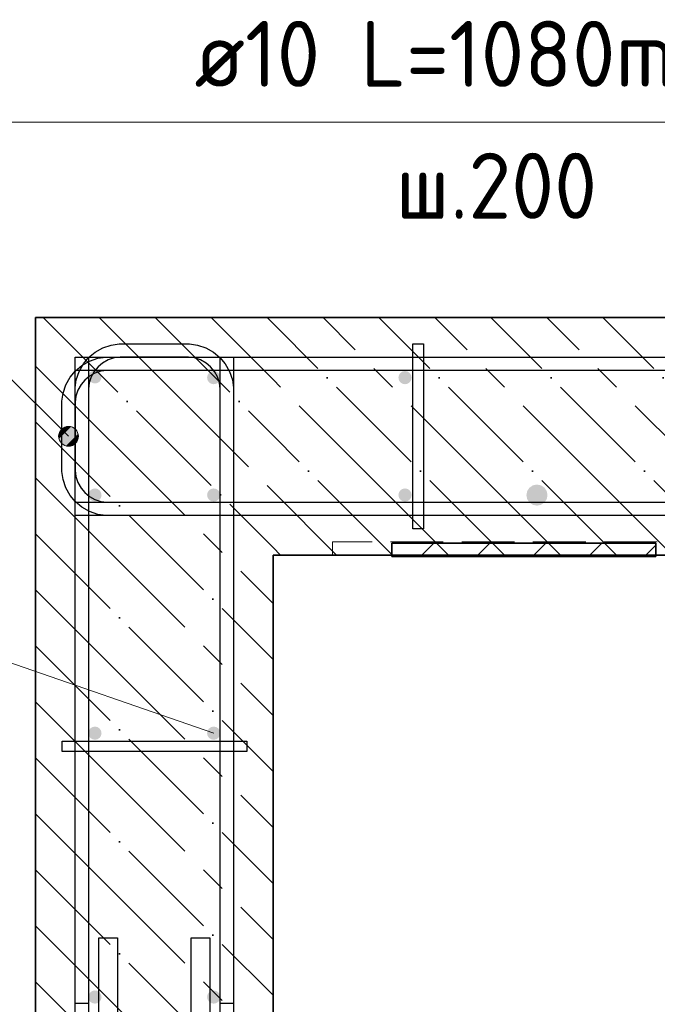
# Model space of a CAD drawing. Header units: millimetres. Extents: x -49773 to 2322955, y -3321 to 58485.
# Tile 453 of 580: x 1778546 to 1780963, y 1350 to 5081. Entities that reach past the tile are written whole.
import ezdxf

# ---------------------------------------------------------------- set-up
doc = ezdxf.new("R2010")
doc.units = ezdxf.units.MM
for name, pattern in [('______11', [500, 400, -50, 0, -50]), ('______2', [270, 200, -70]), ('______5', [1100, 800, -100, 100, -100])]:
    doc.linetypes.add(name, pattern=pattern)
for name, color, linetype, lineweight in [('Standard', 7, 'Continuous', 25), ('Арм.стержн. Арматура края', 96, 'Continuous', 35), ('Арм.стержн. вертикальными 1', 22, 'Continuous', 35), ('Арм.стержн. Доп. арматура', 180, 'Continuous', 35), ('Арм.стержн.горизонт. 1', 180, 'Continuous', 35), ('Арм.стержн.горизонт. 2', 202, 'Continuous', 35), ('Стена_ Сборный элемент', 7, 'Continuous', 35)]:
    doc.layers.add(name, color=color, linetype=linetype, lineweight=lineweight)
for name, color, linetype, lineweight, true_color in [('Арм.стержн. вертикальными 2', 7, 'Continuous', 35, 0x006e00), ('Арм.стержн.Стяжки', 7, 'Continuous', 35, 0x501e0f), ('Осевая линия_ общее', 7, '______5', 13, 0xa0a0a0)]:
    doc.layers.add(name, color=color, linetype=linetype, lineweight=lineweight, true_color=true_color)
doc.styles.add('ISOCPEUR', font='txt')

msp = doc.modelspace()

# ---------------------------------------------------------------- hatches: boundary and pattern name
at = {"layer": 'Standard', "linetype": 'Continuous', "lineweight": 13, "transparency": 33554687}
for points in [[(1778705, 3475.8), (1778741.1, 3538.4), (1778695.5, 3492.8)], [(1778695.5, 3492.8), (1778741.1, 3538.4), (1778722, 3538.4)], [(1778695.5, 3492.8), (1778722, 3538.4), (1778695.5, 3511.8)], [(1778695.5, 3511.8), (1778722, 3538.4), (1778705, 3528.8)], [(1778705, 3475.8), (1778758, 3528.8), (1778741.1, 3538.4)], [(1778722, 3466.2), (1778758, 3528.8), (1778705, 3475.8)], [(1778722, 3466.2), (1778767.6, 3511.8), (1778758, 3528.8)], [(1778741.1, 3466.2), (1778767.6, 3511.8), (1778722, 3466.2)], [(1778741.1, 3466.2), (1778767.6, 3492.8), (1778767.6, 3511.8)], [(1778767.6, 3492.8), (1778741.1, 3466.2), (1778758, 3475.8)]]:
    msp.add_hatch(color=7, dxfattribs=at).paths.add_polyline_path(points)
at = {"layer": 'Арм.стержн. вертикальными 1', "linetype": 'Continuous', "lineweight": 50, "transparency": 33554687}
for points in [[(1778856.5, 3727.5), (1778854.6, 3737.1), (1778849.2, 3745.2), (1778841.1, 3750.6), (1778831.5, 3752.5), (1778822, 3750.6), (1778813.9, 3745.2), (1778808.4, 3737.1), (1778806.5, 3727.5), (1778808.4, 3717.9), (1778813.9, 3709.8), (1778822, 3704.4), (1778831.5, 3702.5), (1778841.1, 3704.4), (1778849.2, 3709.8), (1778854.6, 3717.9)], [(1779306.5, 3724.7), (1779304.6, 3734.3), (1779299.2, 3742.4), (1779291.1, 3747.8), (1779281.5, 3749.7), (1779272, 3747.8), (1779263.8, 3742.4), (1779258.4, 3734.3), (1779256.5, 3724.7), (1779258.4, 3715.2), (1779263.8, 3707.1), (1779272, 3701.6), (1779281.5, 3699.7), (1779291.1, 3701.6), (1779299.2, 3707.1), (1779304.6, 3715.2)], [(1780031.5, 3724.7), (1780029.6, 3734.3), (1780024.2, 3742.4), (1780016.1, 3747.8), (1780006.5, 3749.7), (1779997, 3747.8), (1779988.8, 3742.4), (1779983.4, 3734.3), (1779981.5, 3724.7), (1779983.4, 3715.2), (1779988.8, 3707.1), (1779997, 3701.6), (1780006.5, 3699.7), (1780016.1, 3701.6), (1780024.2, 3707.1), (1780029.6, 3715.2)], [(1778856.5, 3279.9), (1778854.6, 3289.4), (1778849.2, 3297.5), (1778841.1, 3303), (1778831.5, 3304.9), (1778822, 3303), (1778813.9, 3297.5), (1778808.4, 3289.4), (1778806.5, 3279.9), (1778808.4, 3270.3), (1778813.9, 3262.2), (1778822, 3256.8), (1778831.5, 3254.9), (1778841.1, 3256.8), (1778849.2, 3262.2), (1778854.6, 3270.3)], [(1779306.5, 3279.9), (1779304.6, 3289.4), (1779299.2, 3297.5), (1779291.1, 3303), (1779281.5, 3304.9), (1779272, 3303), (1779263.8, 3297.5), (1779258.4, 3289.4), (1779256.5, 3279.9), (1779258.4, 3270.3), (1779263.8, 3262.2), (1779272, 3256.8), (1779281.5, 3254.9), (1779291.1, 3256.8), (1779299.2, 3262.2), (1779304.6, 3270.3)], [(1780031.5, 3279.9), (1780029.6, 3289.4), (1780024.2, 3297.5), (1780016.1, 3303), (1780006.5, 3304.9), (1779997, 3303), (1779988.8, 3297.5), (1779983.4, 3289.4), (1779981.5, 3279.9), (1779983.4, 3270.3), (1779988.8, 3262.2), (1779997, 3256.8), (1780006.5, 3254.9), (1780016.1, 3256.8), (1780024.2, 3262.2), (1780029.6, 3270.3)], [(1778856.5, 2377.3), (1778854.6, 2386.9), (1778849.2, 2395), (1778841.1, 2400.4), (1778831.5, 2402.3), (1778822, 2400.4), (1778813.9, 2395), (1778808.4, 2386.9), (1778806.5, 2377.3), (1778808.4, 2367.7), (1778813.9, 2359.6), (1778822, 2354.2), (1778831.5, 2352.3), (1778841.1, 2354.2), (1778849.2, 2359.6), (1778854.6, 2367.7)], [(1779306.5, 2377.3), (1779304.6, 2386.9), (1779299.2, 2395), (1779291.1, 2400.4), (1779281.5, 2402.3), (1779272, 2400.4), (1779263.8, 2395), (1779258.4, 2386.9), (1779256.5, 2377.3), (1779258.4, 2367.7), (1779263.8, 2359.6), (1779272, 2354.2), (1779281.5, 2352.3), (1779291.1, 2354.2), (1779299.2, 2359.6), (1779304.6, 2367.7)], [(1778856.5, 1377.3), (1778854.6, 1386.9), (1778849.2, 1395), (1778841.1, 1400.4), (1778831.5, 1402.3), (1778822, 1400.4), (1778813.9, 1395), (1778808.4, 1386.9), (1778806.5, 1377.3), (1778808.4, 1367.7), (1778813.9, 1359.6), (1778822, 1354.2), (1778831.5, 1352.3), (1778841.1, 1354.2), (1778849.2, 1359.6), (1778854.6, 1367.7)], [(1779306.5, 1377.3), (1779304.6, 1386.9), (1779299.2, 1395), (1779291.1, 1400.4), (1779281.5, 1402.3), (1779272, 1400.4), (1779263.8, 1395), (1779258.4, 1386.9), (1779256.5, 1377.3), (1779258.4, 1367.7), (1779263.8, 1359.6), (1779272, 1354.2), (1779281.5, 1352.3), (1779291.1, 1354.2), (1779299.2, 1359.6), (1779304.6, 1367.7)]]:
    msp.add_hatch(color=4, dxfattribs=at).paths.add_polyline_path(points)
at = {"layer": 'Арм.стержн. вертикальными 2', "linetype": 'Continuous', "lineweight": 50, "transparency": 33554687}
msp.add_hatch(color=7, dxfattribs=at).paths.add_polyline_path([(1780546.5, 3279.6), (1780543.5, 3295), (1780534.8, 3307.9), (1780521.8, 3316.6), (1780506.5, 3319.6), (1780491.2, 3316.6), (1780478.2, 3307.9), (1780469.6, 3295), (1780466.5, 3279.6), (1780469.6, 3264.3), (1780478.2, 3251.4), (1780491.2, 3242.7), (1780506.5, 3239.6), (1780521.8, 3242.7), (1780534.8, 3251.4), (1780543.5, 3264.3)])

# ---------------------------------------------------------------- linework, layer by layer
at = {"layer": 'Standard', "color": 7, "linetype": 'Continuous', "lineweight": 35, "transparency": 33554687}
for p, q in [((1778606.5, 3952.3), (1778606.5, -103.3)), ((1779506.5, 3952.3), (1778606.5, 3952.3)), ((1782306.7, 3952.3), (1779506.5, 3952.3)), ((1779956.5, 3097.3), (1779956.5, 3047.3)), ((1780956.5, 3097.3), (1779956.5, 3097.3)), ((1780956.5, 3047.3), (1780956.5, 3097.3)), ((1779506.5, -103.3), (1779506.5, 3052.3)), ((1779506.5, 3052.3), (1782306.7, 3052.3)), ((1779956.5, 3047.3), (1780956.5, 3047.3))]:
    msp.add_line(p, q, dxfattribs=at)
at = {"layer": 'Standard', "color": 253, "linetype": '______11', "lineweight": 35, "true_color": 0xababab, "transparency": 33554687}
for p, q in [((1778635.1, 3952.3), (1779506.5, 3080.9)), ((1779059.4, 3952.3), (1779506.5, 3505.2)), ((1779483.7, 3952.3), (1779506.5, 3929.4)), ((1780383.7, 3052.3), (1779506.5, 3929.4)), ((1780807.9, 3052.3), (1779907.9, 3952.3)), ((1781232.2, 3052.3), (1780332.2, 3952.3)), ((1781656.5, 3052.3), (1780756.5, 3952.3)), ((1778606.5, 3556.7), (1779506.5, 2656.6)), ((1779959.4, 3052.3), (1779506.5, 3505.2)), ((1778606.5, 3132.4), (1779506.5, 2232.4)), ((1779535.1, 3052.3), (1779506.5, 3080.9)), ((1778606.5, 2708.1), (1779506.5, 1808.1)), ((1778606.5, 2283.9), (1779506.5, 1383.9)), ((1778606.5, 1859.6), (1779506.5, 959.6)), ((1778606.5, 1435.3), (1779506.5, 535.3))]:
    msp.add_line(p, q, dxfattribs=at)
at = {"layer": 'Standard', "color": 253, "linetype": '______5', "lineweight": 35, "true_color": 0xababab, "transparency": 33554687}
for p, q in [((1778847.3, 3952.3), (1779506.5, 3293)), ((1779271.5, 3952.3), (1779506.5, 3717.3)), ((1780595.8, 3052.3), (1779695.8, 3952.3)), ((1781020.1, 3052.3), (1780120.1, 3952.3)), ((1781444.3, 3052.3), (1780544.3, 3952.3)), ((1778606.5, 3768.8), (1779506.5, 2868.8)), ((1780171.5, 3052.3), (1779506.5, 3717.3)), ((1778606.5, 3344.5), (1779506.5, 2444.5)), ((1779747.3, 3052.3), (1779506.5, 3293)), ((1778606.5, 2920.3), (1779506.5, 2020.3)), ((1778606.5, 2496), (1779506.5, 1596)), ((1778606.5, 2071.7), (1779506.5, 1171.7)), ((1778606.5, 1647.5), (1779506.5, 747.5))]:
    msp.add_line(p, q, dxfattribs=at)
at = {"layer": 'Standard', "color": 7, "linetype": 'Continuous', "lineweight": 13, "transparency": 33554687}
for p, q in [((1778705, 3528.8), (1778705, 3528.8)), ((1778758, 3528.8), (1778758, 3528.8)), ((1778705, 3475.8), (1778705, 3475.8)), ((1778758, 3475.8), (1778758, 3475.8))]:
    msp.add_line(p, q, dxfattribs=at)
at = {"layer": 'Standard', "color": 253, "linetype": '______11', "lineweight": 13, "true_color": 0xababab, "transparency": 33554687}
for p, q in [((1780065.8, 3047.3), (1780115.8, 3097.3)), ((1780490.1, 3047.3), (1780540.1, 3097.3)), ((1780914.3, 3047.3), (1780956.5, 3089.5))]:
    msp.add_line(p, q, dxfattribs=at)
at = {"layer": 'Standard', "color": 253, "linetype": '______5', "lineweight": 13, "true_color": 0xababab, "transparency": 33554687}
for p, q in [((1780277.9, 3047.3), (1780327.9, 3097.3)), ((1780702.2, 3047.3), (1780752.2, 3097.3))]:
    msp.add_line(p, q, dxfattribs=at)
at = {"layer": 'Standard', "color": 7, "linetype": 'Continuous', "lineweight": 13, "transparency": 33554687}
msp.add_lwpolyline([(1778731.5, 3502.3), (1778484, 3749.8), (1778484, 4693.5), (1779108.5, 4693.5)], dxfattribs=at)
msp.add_circle((1778731.5, 3502.3), 37.5, dxfattribs=at)
at = {"layer": 'Арм.стержн. Арматура края', "color": 4, "linetype": 'Continuous', "lineweight": 25, "transparency": 33554687}
for points in [[(1779306.5, 1352.3), (1779306.5, 3682.1), (1779303.4, 3704.7), (1779295.8, 3727.6), (1779284.1, 3748.6), (1779269.8, 3765.6), (1779252.8, 3779.9), (1779231.8, 3791.6), (1779208.9, 3799.2), (1779186.3, 3802.3), (1778926.7, 3802.3), (1778904.1, 3799.2), (1778881.2, 3791.6), (1778860.3, 3779.9), (1778843.2, 3765.6), (1778829, 3748.6), (1778817.2, 3727.6), (1778809.7, 3704.7), (1778806.5, 3682.1), (1778806.5, 1352.3), (1778756.5, 1352.3), (1778756.5, 3685.6), (1778760.8, 3716.1), (1778771.2, 3747.8), (1778787.6, 3777.1), (1778807.7, 3801.1), (1778831.8, 3821.2), (1778861, 3837.6), (1778892.8, 3848.1), (1778923.3, 3852.3), (1779189.8, 3852.3), (1779220.3, 3848.1), (1779252, 3837.6), (1779281.3, 3821.2), (1779305.3, 3801.1), (1779325.4, 3777.1), (1779341.8, 3747.8), (1779352.3, 3716.1), (1779356.5, 3685.6), (1779356.5, 1352.3), (1779306.5, 1352.3)], [(1779306.5, 1352.3), (1779306.5, 3682.1), (1779303.4, 3704.7), (1779295.8, 3727.6), (1779284.1, 3748.6), (1779269.8, 3765.6), (1779252.8, 3779.9), (1779231.8, 3791.6), (1779208.9, 3799.2), (1779186.3, 3802.3), (1778926.7, 3802.3), (1778904.1, 3799.2), (1778881.2, 3791.6), (1778860.3, 3779.9), (1778843.2, 3765.6), (1778829, 3748.6), (1778817.2, 3727.6), (1778809.7, 3704.7), (1778806.5, 3682.1), (1778806.5, 1352.3), (1778756.5, 1352.3), (1778756.5, 3685.6), (1778760.8, 3716.1), (1778771.2, 3747.8), (1778787.6, 3777.1), (1778807.7, 3801.1), (1778831.8, 3821.2), (1778861, 3837.6), (1778892.8, 3848.1), (1778923.3, 3852.3), (1779189.8, 3852.3), (1779220.3, 3848.1), (1779252, 3837.6), (1779281.3, 3821.2), (1779305.3, 3801.1), (1779325.4, 3777.1), (1779341.8, 3747.8), (1779352.3, 3716.1), (1779356.5, 3685.6), (1779356.5, 1352.3), (1779306.5, 1352.3)], [(1779306.5, 1352.3), (1779306.5, 3682.1), (1779303.4, 3704.7), (1779295.8, 3727.6), (1779284.1, 3748.6), (1779269.8, 3765.6), (1779252.8, 3779.9), (1779231.8, 3791.6), (1779208.9, 3799.2), (1779186.3, 3802.3), (1778926.7, 3802.3), (1778904.1, 3799.2), (1778881.2, 3791.6), (1778860.3, 3779.9), (1778843.2, 3765.6), (1778829, 3748.6), (1778817.2, 3727.6), (1778809.7, 3704.7), (1778806.5, 3682.1), (1778806.5, 1352.3), (1778756.5, 1352.3), (1778756.5, 3685.6), (1778760.8, 3716.1), (1778771.2, 3747.8), (1778787.6, 3777.1), (1778807.7, 3801.1), (1778831.8, 3821.2), (1778861, 3837.6), (1778892.8, 3848.1), (1778923.3, 3852.3), (1779189.8, 3852.3), (1779220.3, 3848.1), (1779252, 3837.6), (1779281.3, 3821.2), (1779305.3, 3801.1), (1779325.4, 3777.1), (1779341.8, 3747.8), (1779352.3, 3716.1), (1779356.5, 3685.6), (1779356.5, 1352.3), (1779306.5, 1352.3)], [(1779306.5, 1352.3), (1779306.5, 3682.1), (1779303.4, 3704.7), (1779295.8, 3727.6), (1779284.1, 3748.6), (1779269.8, 3765.6), (1779252.8, 3779.9), (1779231.8, 3791.6), (1779208.9, 3799.2), (1779186.3, 3802.3), (1778926.7, 3802.3), (1778904.1, 3799.2), (1778881.2, 3791.6), (1778860.3, 3779.9), (1778843.2, 3765.6), (1778829, 3748.6), (1778817.2, 3727.6), (1778809.7, 3704.7), (1778806.5, 3682.1), (1778806.5, 1352.3), (1778756.5, 1352.3), (1778756.5, 3685.6), (1778760.8, 3716.1), (1778771.2, 3747.8), (1778787.6, 3777.1), (1778807.7, 3801.1), (1778831.8, 3821.2), (1778861, 3837.6), (1778892.8, 3848.1), (1778923.3, 3852.3), (1779189.8, 3852.3), (1779220.3, 3848.1), (1779252, 3837.6), (1779281.3, 3821.2), (1779305.3, 3801.1), (1779325.4, 3777.1), (1779341.8, 3747.8), (1779352.3, 3716.1), (1779356.5, 3685.6), (1779356.5, 1352.3), (1779306.5, 1352.3)], [(1779306.5, 1352.3), (1779306.5, 3682.1), (1779303.4, 3704.7), (1779295.8, 3727.6), (1779284.1, 3748.6), (1779269.8, 3765.6), (1779252.8, 3779.9), (1779231.8, 3791.6), (1779208.9, 3799.2), (1779186.3, 3802.3), (1778926.7, 3802.3), (1778904.1, 3799.2), (1778881.2, 3791.6), (1778860.3, 3779.9), (1778843.2, 3765.6), (1778829, 3748.6), (1778817.2, 3727.6), (1778809.7, 3704.7), (1778806.5, 3682.1), (1778806.5, 1352.3), (1778756.5, 1352.3), (1778756.5, 3685.6), (1778760.8, 3716.1), (1778771.2, 3747.8), (1778787.6, 3777.1), (1778807.7, 3801.1), (1778831.8, 3821.2), (1778861, 3837.6), (1778892.8, 3848.1), (1778923.3, 3852.3), (1779189.8, 3852.3), (1779220.3, 3848.1), (1779252, 3837.6), (1779281.3, 3821.2), (1779305.3, 3801.1), (1779325.4, 3777.1), (1779341.8, 3747.8), (1779352.3, 3716.1), (1779356.5, 3685.6), (1779356.5, 1352.3), (1779306.5, 1352.3)], [(1779306.5, 1352.3), (1779306.5, 3682.1), (1779303.4, 3704.7), (1779295.8, 3727.6), (1779284.1, 3748.6), (1779269.8, 3765.6), (1779252.8, 3779.9), (1779231.8, 3791.6), (1779208.9, 3799.2), (1779186.3, 3802.3), (1778926.7, 3802.3), (1778904.1, 3799.2), (1778881.2, 3791.6), (1778860.3, 3779.9), (1778843.2, 3765.6), (1778829, 3748.6), (1778817.2, 3727.6), (1778809.7, 3704.7), (1778806.5, 3682.1), (1778806.5, 1352.3), (1778756.5, 1352.3), (1778756.5, 3685.6), (1778760.8, 3716.1), (1778771.2, 3747.8), (1778787.6, 3777.1), (1778807.7, 3801.1), (1778831.8, 3821.2), (1778861, 3837.6), (1778892.8, 3848.1), (1778923.3, 3852.3), (1779189.8, 3852.3), (1779220.3, 3848.1), (1779252, 3837.6), (1779281.3, 3821.2), (1779305.3, 3801.1), (1779325.4, 3777.1), (1779341.8, 3747.8), (1779352.3, 3716.1), (1779356.5, 3685.6), (1779356.5, 1352.3), (1779306.5, 1352.3)], [(1779306.5, 1352.3), (1779306.5, 3682.1), (1779303.4, 3704.7), (1779295.8, 3727.6), (1779284.1, 3748.6), (1779269.8, 3765.6), (1779252.8, 3779.9), (1779231.8, 3791.6), (1779208.9, 3799.2), (1779186.3, 3802.3), (1778926.7, 3802.3), (1778904.1, 3799.2), (1778881.2, 3791.6), (1778860.3, 3779.9), (1778843.2, 3765.6), (1778829, 3748.6), (1778817.2, 3727.6), (1778809.7, 3704.7), (1778806.5, 3682.1), (1778806.5, 1352.3), (1778756.5, 1352.3), (1778756.5, 3685.6), (1778760.8, 3716.1), (1778771.2, 3747.8), (1778787.6, 3777.1), (1778807.7, 3801.1), (1778831.8, 3821.2), (1778861, 3837.6), (1778892.8, 3848.1), (1778923.3, 3852.3), (1779189.8, 3852.3), (1779220.3, 3848.1), (1779252, 3837.6), (1779281.3, 3821.2), (1779305.3, 3801.1), (1779325.4, 3777.1), (1779341.8, 3747.8), (1779352.3, 3716.1), (1779356.5, 3685.6), (1779356.5, 1352.3), (1779306.5, 1352.3)], [(1779306.5, 1352.3), (1779306.5, 3682.1), (1779303.4, 3704.7), (1779295.8, 3727.6), (1779284.1, 3748.6), (1779269.8, 3765.6), (1779252.8, 3779.9), (1779231.8, 3791.6), (1779208.9, 3799.2), (1779186.3, 3802.3), (1778926.7, 3802.3), (1778904.1, 3799.2), (1778881.2, 3791.6), (1778860.3, 3779.9), (1778843.2, 3765.6), (1778829, 3748.6), (1778817.2, 3727.6), (1778809.7, 3704.7), (1778806.5, 3682.1), (1778806.5, 1352.3), (1778756.5, 1352.3), (1778756.5, 3685.6), (1778760.8, 3716.1), (1778771.2, 3747.8), (1778787.6, 3777.1), (1778807.7, 3801.1), (1778831.8, 3821.2), (1778861, 3837.6), (1778892.8, 3848.1), (1778923.3, 3852.3), (1779189.8, 3852.3), (1779220.3, 3848.1), (1779252, 3837.6), (1779281.3, 3821.2), (1779305.3, 3801.1), (1779325.4, 3777.1), (1779341.8, 3747.8), (1779352.3, 3716.1), (1779356.5, 3685.6), (1779356.5, 1352.3), (1779306.5, 1352.3)], [(1779306.5, 1352.3), (1779306.5, 3682.1), (1779303.4, 3704.7), (1779295.8, 3727.6), (1779284.1, 3748.6), (1779269.8, 3765.6), (1779252.8, 3779.9), (1779231.8, 3791.6), (1779208.9, 3799.2), (1779186.3, 3802.3), (1778926.7, 3802.3), (1778904.1, 3799.2), (1778881.2, 3791.6), (1778860.3, 3779.9), (1778843.2, 3765.6), (1778829, 3748.6), (1778817.2, 3727.6), (1778809.7, 3704.7), (1778806.5, 3682.1), (1778806.5, 1352.3), (1778756.5, 1352.3), (1778756.5, 3685.6), (1778760.8, 3716.1), (1778771.2, 3747.8), (1778787.6, 3777.1), (1778807.7, 3801.1), (1778831.8, 3821.2), (1778861, 3837.6), (1778892.8, 3848.1), (1778923.3, 3852.3), (1779189.8, 3852.3), (1779220.3, 3848.1), (1779252, 3837.6), (1779281.3, 3821.2), (1779305.3, 3801.1), (1779325.4, 3777.1), (1779341.8, 3747.8), (1779352.3, 3716.1), (1779356.5, 3685.6), (1779356.5, 1352.3), (1779306.5, 1352.3)], [(1779306.5, 1352.3), (1779306.5, 3682.1), (1779303.4, 3704.7), (1779295.8, 3727.6), (1779284.1, 3748.6), (1779269.8, 3765.6), (1779252.8, 3779.9), (1779231.8, 3791.6), (1779208.9, 3799.2), (1779186.3, 3802.3), (1778926.7, 3802.3), (1778904.1, 3799.2), (1778881.2, 3791.6), (1778860.3, 3779.9), (1778843.2, 3765.6), (1778829, 3748.6), (1778817.2, 3727.6), (1778809.7, 3704.7), (1778806.5, 3682.1), (1778806.5, 1352.3), (1778756.5, 1352.3), (1778756.5, 3685.6), (1778760.8, 3716.1), (1778771.2, 3747.8), (1778787.6, 3777.1), (1778807.7, 3801.1), (1778831.8, 3821.2), (1778861, 3837.6), (1778892.8, 3848.1), (1778923.3, 3852.3), (1779189.8, 3852.3), (1779220.3, 3848.1), (1779252, 3837.6), (1779281.3, 3821.2), (1779305.3, 3801.1), (1779325.4, 3777.1), (1779341.8, 3747.8), (1779352.3, 3716.1), (1779356.5, 3685.6), (1779356.5, 1352.3), (1779306.5, 1352.3)], [(1779306.5, 1352.3), (1779306.5, 3682.1), (1779303.4, 3704.7), (1779295.8, 3727.6), (1779284.1, 3748.6), (1779269.8, 3765.6), (1779252.8, 3779.9), (1779231.8, 3791.6), (1779208.9, 3799.2), (1779186.3, 3802.3), (1778926.7, 3802.3), (1778904.1, 3799.2), (1778881.2, 3791.6), (1778860.3, 3779.9), (1778843.2, 3765.6), (1778829, 3748.6), (1778817.2, 3727.6), (1778809.7, 3704.7), (1778806.5, 3682.1), (1778806.5, 1352.3), (1778756.5, 1352.3), (1778756.5, 3685.6), (1778760.8, 3716.1), (1778771.2, 3747.8), (1778787.6, 3777.1), (1778807.7, 3801.1), (1778831.8, 3821.2), (1778861, 3837.6), (1778892.8, 3848.1), (1778923.3, 3852.3), (1779189.8, 3852.3), (1779220.3, 3848.1), (1779252, 3837.6), (1779281.3, 3821.2), (1779305.3, 3801.1), (1779325.4, 3777.1), (1779341.8, 3747.8), (1779352.3, 3716.1), (1779356.5, 3685.6), (1779356.5, 1352.3), (1779306.5, 1352.3)], [(1779306.5, 1352.3), (1779306.5, 3682.1), (1779303.4, 3704.7), (1779295.8, 3727.6), (1779284.1, 3748.6), (1779269.8, 3765.6), (1779252.8, 3779.9), (1779231.8, 3791.6), (1779208.9, 3799.2), (1779186.3, 3802.3), (1778926.7, 3802.3), (1778904.1, 3799.2), (1778881.2, 3791.6), (1778860.3, 3779.9), (1778843.2, 3765.6), (1778829, 3748.6), (1778817.2, 3727.6), (1778809.7, 3704.7), (1778806.5, 3682.1), (1778806.5, 1352.3), (1778756.5, 1352.3), (1778756.5, 3685.6), (1778760.8, 3716.1), (1778771.2, 3747.8), (1778787.6, 3777.1), (1778807.7, 3801.1), (1778831.8, 3821.2), (1778861, 3837.6), (1778892.8, 3848.1), (1778923.3, 3852.3), (1779189.8, 3852.3), (1779220.3, 3848.1), (1779252, 3837.6), (1779281.3, 3821.2), (1779305.3, 3801.1), (1779325.4, 3777.1), (1779341.8, 3747.8), (1779352.3, 3716.1), (1779356.5, 3685.6), (1779356.5, 1352.3), (1779306.5, 1352.3)], [(1779306.5, 1352.3), (1779306.5, 3682.1), (1779303.4, 3704.7), (1779295.8, 3727.6), (1779284.1, 3748.6), (1779269.8, 3765.6), (1779252.8, 3779.9), (1779231.8, 3791.6), (1779208.9, 3799.2), (1779186.3, 3802.3), (1778926.7, 3802.3), (1778904.1, 3799.2), (1778881.2, 3791.6), (1778860.3, 3779.9), (1778843.2, 3765.6), (1778829, 3748.6), (1778817.2, 3727.6), (1778809.7, 3704.7), (1778806.5, 3682.1), (1778806.5, 1352.3), (1778756.5, 1352.3), (1778756.5, 3685.6), (1778760.8, 3716.1), (1778771.2, 3747.8), (1778787.6, 3777.1), (1778807.7, 3801.1), (1778831.8, 3821.2), (1778861, 3837.6), (1778892.8, 3848.1), (1778923.3, 3852.3), (1779189.8, 3852.3), (1779220.3, 3848.1), (1779252, 3837.6), (1779281.3, 3821.2), (1779305.3, 3801.1), (1779325.4, 3777.1), (1779341.8, 3747.8), (1779352.3, 3716.1), (1779356.5, 3685.6), (1779356.5, 1352.3), (1779306.5, 1352.3)], [(1781206.5, 3202.3), (1778873.3, 3202.3), (1778842.8, 3206.5), (1778811, 3217), (1778781.8, 3233.4), (1778757.7, 3253.5), (1778737.6, 3277.6), (1778721.2, 3306.8), (1778710.8, 3338.5), (1778706.5, 3369), (1778706.5, 3635.6), (1778710.8, 3666.1), (1778721.2, 3697.8), (1778737.6, 3727.1), (1778757.7, 3751.1), (1778781.8, 3771.2), (1778811, 3787.6), (1778842.8, 3798), (1778873.3, 3802.3), (1781206.5, 3802.3)], [(1781206.5, 3202.3), (1778873.3, 3202.3), (1778842.8, 3206.5), (1778811, 3217), (1778781.8, 3233.4), (1778757.7, 3253.5), (1778737.6, 3277.6), (1778721.2, 3306.8), (1778710.8, 3338.5), (1778706.5, 3369), (1778706.5, 3635.6), (1778710.8, 3666.1), (1778721.2, 3697.8), (1778737.6, 3727.1), (1778757.7, 3751.1), (1778781.8, 3771.2), (1778811, 3787.6), (1778842.8, 3798), (1778873.3, 3802.3), (1781206.5, 3802.3)], [(1781206.5, 3202.3), (1778873.3, 3202.3), (1778842.8, 3206.5), (1778811, 3217), (1778781.8, 3233.4), (1778757.7, 3253.5), (1778737.6, 3277.6), (1778721.2, 3306.8), (1778710.8, 3338.5), (1778706.5, 3369), (1778706.5, 3635.6), (1778710.8, 3666.1), (1778721.2, 3697.8), (1778737.6, 3727.1), (1778757.7, 3751.1), (1778781.8, 3771.2), (1778811, 3787.6), (1778842.8, 3798), (1778873.3, 3802.3), (1781206.5, 3802.3)], [(1781206.5, 3202.3), (1778873.3, 3202.3), (1778842.8, 3206.5), (1778811, 3217), (1778781.8, 3233.4), (1778757.7, 3253.5), (1778737.6, 3277.6), (1778721.2, 3306.8), (1778710.8, 3338.5), (1778706.5, 3369), (1778706.5, 3635.6), (1778710.8, 3666.1), (1778721.2, 3697.8), (1778737.6, 3727.1), (1778757.7, 3751.1), (1778781.8, 3771.2), (1778811, 3787.6), (1778842.8, 3798), (1778873.3, 3802.3), (1781206.5, 3802.3)], [(1781206.5, 3202.3), (1778873.3, 3202.3), (1778842.8, 3206.5), (1778811, 3217), (1778781.8, 3233.4), (1778757.7, 3253.5), (1778737.6, 3277.6), (1778721.2, 3306.8), (1778710.8, 3338.5), (1778706.5, 3369), (1778706.5, 3635.6), (1778710.8, 3666.1), (1778721.2, 3697.8), (1778737.6, 3727.1), (1778757.7, 3751.1), (1778781.8, 3771.2), (1778811, 3787.6), (1778842.8, 3798), (1778873.3, 3802.3), (1781206.5, 3802.3)], [(1781206.5, 3202.3), (1778873.3, 3202.3), (1778842.8, 3206.5), (1778811, 3217), (1778781.8, 3233.4), (1778757.7, 3253.5), (1778737.6, 3277.6), (1778721.2, 3306.8), (1778710.8, 3338.5), (1778706.5, 3369), (1778706.5, 3635.6), (1778710.8, 3666.1), (1778721.2, 3697.8), (1778737.6, 3727.1), (1778757.7, 3751.1), (1778781.8, 3771.2), (1778811, 3787.6), (1778842.8, 3798), (1778873.3, 3802.3), (1781206.5, 3802.3)], [(1781206.5, 3202.3), (1778873.3, 3202.3), (1778842.8, 3206.5), (1778811, 3217), (1778781.8, 3233.4), (1778757.7, 3253.5), (1778737.6, 3277.6), (1778721.2, 3306.8), (1778710.8, 3338.5), (1778706.5, 3369), (1778706.5, 3635.6), (1778710.8, 3666.1), (1778721.2, 3697.8), (1778737.6, 3727.1), (1778757.7, 3751.1), (1778781.8, 3771.2), (1778811, 3787.6), (1778842.8, 3798), (1778873.3, 3802.3), (1781206.5, 3802.3)], [(1781206.5, 3202.3), (1778873.3, 3202.3), (1778842.8, 3206.5), (1778811, 3217), (1778781.8, 3233.4), (1778757.7, 3253.5), (1778737.6, 3277.6), (1778721.2, 3306.8), (1778710.8, 3338.5), (1778706.5, 3369), (1778706.5, 3635.6), (1778710.8, 3666.1), (1778721.2, 3697.8), (1778737.6, 3727.1), (1778757.7, 3751.1), (1778781.8, 3771.2), (1778811, 3787.6), (1778842.8, 3798), (1778873.3, 3802.3), (1781206.5, 3802.3)], [(1781206.5, 3202.3), (1778873.3, 3202.3), (1778842.8, 3206.5), (1778811, 3217), (1778781.8, 3233.4), (1778757.7, 3253.5), (1778737.6, 3277.6), (1778721.2, 3306.8), (1778710.8, 3338.5), (1778706.5, 3369), (1778706.5, 3635.6), (1778710.8, 3666.1), (1778721.2, 3697.8), (1778737.6, 3727.1), (1778757.7, 3751.1), (1778781.8, 3771.2), (1778811, 3787.6), (1778842.8, 3798), (1778873.3, 3802.3), (1781206.5, 3802.3)], [(1781206.5, 3202.3), (1778873.3, 3202.3), (1778842.8, 3206.5), (1778811, 3217), (1778781.8, 3233.4), (1778757.7, 3253.5), (1778737.6, 3277.6), (1778721.2, 3306.8), (1778710.8, 3338.5), (1778706.5, 3369), (1778706.5, 3635.6), (1778710.8, 3666.1), (1778721.2, 3697.8), (1778737.6, 3727.1), (1778757.7, 3751.1), (1778781.8, 3771.2), (1778811, 3787.6), (1778842.8, 3798), (1778873.3, 3802.3), (1781206.5, 3802.3)], [(1781206.5, 3202.3), (1778873.3, 3202.3), (1778842.8, 3206.5), (1778811, 3217), (1778781.8, 3233.4), (1778757.7, 3253.5), (1778737.6, 3277.6), (1778721.2, 3306.8), (1778710.8, 3338.5), (1778706.5, 3369), (1778706.5, 3635.6), (1778710.8, 3666.1), (1778721.2, 3697.8), (1778737.6, 3727.1), (1778757.7, 3751.1), (1778781.8, 3771.2), (1778811, 3787.6), (1778842.8, 3798), (1778873.3, 3802.3), (1781206.5, 3802.3)], [(1781206.5, 3202.3), (1778873.3, 3202.3), (1778842.8, 3206.5), (1778811, 3217), (1778781.8, 3233.4), (1778757.7, 3253.5), (1778737.6, 3277.6), (1778721.2, 3306.8), (1778710.8, 3338.5), (1778706.5, 3369), (1778706.5, 3635.6), (1778710.8, 3666.1), (1778721.2, 3697.8), (1778737.6, 3727.1), (1778757.7, 3751.1), (1778781.8, 3771.2), (1778811, 3787.6), (1778842.8, 3798), (1778873.3, 3802.3), (1781206.5, 3802.3)], [(1781206.5, 3202.3), (1778873.3, 3202.3), (1778842.8, 3206.5), (1778811, 3217), (1778781.8, 3233.4), (1778757.7, 3253.5), (1778737.6, 3277.6), (1778721.2, 3306.8), (1778710.8, 3338.5), (1778706.5, 3369), (1778706.5, 3635.6), (1778710.8, 3666.1), (1778721.2, 3697.8), (1778737.6, 3727.1), (1778757.7, 3751.1), (1778781.8, 3771.2), (1778811, 3787.6), (1778842.8, 3798), (1778873.3, 3802.3), (1781206.5, 3802.3)], [(1781206.5, 3752.3), (1778876.7, 3752.3), (1778854.1, 3749.2), (1778831.2, 3741.6), (1778810.3, 3729.9), (1778793.2, 3715.6), (1778779, 3698.6), (1778767.2, 3677.6), (1778759.7, 3654.7), (1778756.5, 3632.1), (1778756.5, 3372.5), (1778759.7, 3349.9), (1778767.2, 3327), (1778779, 3306), (1778793.2, 3289), (1778810.3, 3274.7), (1778831.2, 3263), (1778854.1, 3255.4), (1778876.7, 3252.3), (1781206.5, 3252.3)], [(1781206.5, 3752.3), (1778876.7, 3752.3), (1778854.1, 3749.2), (1778831.2, 3741.6), (1778810.3, 3729.9), (1778793.2, 3715.6), (1778779, 3698.6), (1778767.2, 3677.6), (1778759.7, 3654.7), (1778756.5, 3632.1), (1778756.5, 3372.5), (1778759.7, 3349.9), (1778767.2, 3327), (1778779, 3306), (1778793.2, 3289), (1778810.3, 3274.7), (1778831.2, 3263), (1778854.1, 3255.4), (1778876.7, 3252.3), (1781206.5, 3252.3)], [(1781206.5, 3752.3), (1778876.7, 3752.3), (1778854.1, 3749.2), (1778831.2, 3741.6), (1778810.3, 3729.9), (1778793.2, 3715.6), (1778779, 3698.6), (1778767.2, 3677.6), (1778759.7, 3654.7), (1778756.5, 3632.1), (1778756.5, 3372.5), (1778759.7, 3349.9), (1778767.2, 3327), (1778779, 3306), (1778793.2, 3289), (1778810.3, 3274.7), (1778831.2, 3263), (1778854.1, 3255.4), (1778876.7, 3252.3), (1781206.5, 3252.3)], [(1781206.5, 3752.3), (1778876.7, 3752.3), (1778854.1, 3749.2), (1778831.2, 3741.6), (1778810.3, 3729.9), (1778793.2, 3715.6), (1778779, 3698.6), (1778767.2, 3677.6), (1778759.7, 3654.7), (1778756.5, 3632.1), (1778756.5, 3372.5), (1778759.7, 3349.9), (1778767.2, 3327), (1778779, 3306), (1778793.2, 3289), (1778810.3, 3274.7), (1778831.2, 3263), (1778854.1, 3255.4), (1778876.7, 3252.3), (1781206.5, 3252.3)], [(1781206.5, 3752.3), (1778876.7, 3752.3), (1778854.1, 3749.2), (1778831.2, 3741.6), (1778810.3, 3729.9), (1778793.2, 3715.6), (1778779, 3698.6), (1778767.2, 3677.6), (1778759.7, 3654.7), (1778756.5, 3632.1), (1778756.5, 3372.5), (1778759.7, 3349.9), (1778767.2, 3327), (1778779, 3306), (1778793.2, 3289), (1778810.3, 3274.7), (1778831.2, 3263), (1778854.1, 3255.4), (1778876.7, 3252.3), (1781206.5, 3252.3)], [(1781206.5, 3752.3), (1778876.7, 3752.3), (1778854.1, 3749.2), (1778831.2, 3741.6), (1778810.3, 3729.9), (1778793.2, 3715.6), (1778779, 3698.6), (1778767.2, 3677.6), (1778759.7, 3654.7), (1778756.5, 3632.1), (1778756.5, 3372.5), (1778759.7, 3349.9), (1778767.2, 3327), (1778779, 3306), (1778793.2, 3289), (1778810.3, 3274.7), (1778831.2, 3263), (1778854.1, 3255.4), (1778876.7, 3252.3), (1781206.5, 3252.3)], [(1781206.5, 3752.3), (1778876.7, 3752.3), (1778854.1, 3749.2), (1778831.2, 3741.6), (1778810.3, 3729.9), (1778793.2, 3715.6), (1778779, 3698.6), (1778767.2, 3677.6), (1778759.7, 3654.7), (1778756.5, 3632.1), (1778756.5, 3372.5), (1778759.7, 3349.9), (1778767.2, 3327), (1778779, 3306), (1778793.2, 3289), (1778810.3, 3274.7), (1778831.2, 3263), (1778854.1, 3255.4), (1778876.7, 3252.3), (1781206.5, 3252.3)], [(1781206.5, 3752.3), (1778876.7, 3752.3), (1778854.1, 3749.2), (1778831.2, 3741.6), (1778810.3, 3729.9), (1778793.2, 3715.6), (1778779, 3698.6), (1778767.2, 3677.6), (1778759.7, 3654.7), (1778756.5, 3632.1), (1778756.5, 3372.5), (1778759.7, 3349.9), (1778767.2, 3327), (1778779, 3306), (1778793.2, 3289), (1778810.3, 3274.7), (1778831.2, 3263), (1778854.1, 3255.4), (1778876.7, 3252.3), (1781206.5, 3252.3)], [(1781206.5, 3752.3), (1778876.7, 3752.3), (1778854.1, 3749.2), (1778831.2, 3741.6), (1778810.3, 3729.9), (1778793.2, 3715.6), (1778779, 3698.6), (1778767.2, 3677.6), (1778759.7, 3654.7), (1778756.5, 3632.1), (1778756.5, 3372.5), (1778759.7, 3349.9), (1778767.2, 3327), (1778779, 3306), (1778793.2, 3289), (1778810.3, 3274.7), (1778831.2, 3263), (1778854.1, 3255.4), (1778876.7, 3252.3), (1781206.5, 3252.3)], [(1781206.5, 3752.3), (1778876.7, 3752.3), (1778854.1, 3749.2), (1778831.2, 3741.6), (1778810.3, 3729.9), (1778793.2, 3715.6), (1778779, 3698.6), (1778767.2, 3677.6), (1778759.7, 3654.7), (1778756.5, 3632.1), (1778756.5, 3372.5), (1778759.7, 3349.9), (1778767.2, 3327), (1778779, 3306), (1778793.2, 3289), (1778810.3, 3274.7), (1778831.2, 3263), (1778854.1, 3255.4), (1778876.7, 3252.3), (1781206.5, 3252.3)], [(1781206.5, 3752.3), (1778876.7, 3752.3), (1778854.1, 3749.2), (1778831.2, 3741.6), (1778810.3, 3729.9), (1778793.2, 3715.6), (1778779, 3698.6), (1778767.2, 3677.6), (1778759.7, 3654.7), (1778756.5, 3632.1), (1778756.5, 3372.5), (1778759.7, 3349.9), (1778767.2, 3327), (1778779, 3306), (1778793.2, 3289), (1778810.3, 3274.7), (1778831.2, 3263), (1778854.1, 3255.4), (1778876.7, 3252.3), (1781206.5, 3252.3)], [(1781206.5, 3752.3), (1778876.7, 3752.3), (1778854.1, 3749.2), (1778831.2, 3741.6), (1778810.3, 3729.9), (1778793.2, 3715.6), (1778779, 3698.6), (1778767.2, 3677.6), (1778759.7, 3654.7), (1778756.5, 3632.1), (1778756.5, 3372.5), (1778759.7, 3349.9), (1778767.2, 3327), (1778779, 3306), (1778793.2, 3289), (1778810.3, 3274.7), (1778831.2, 3263), (1778854.1, 3255.4), (1778876.7, 3252.3), (1781206.5, 3252.3)], [(1781206.5, 3752.3), (1778876.7, 3752.3), (1778854.1, 3749.2), (1778831.2, 3741.6), (1778810.3, 3729.9), (1778793.2, 3715.6), (1778779, 3698.6), (1778767.2, 3677.6), (1778759.7, 3654.7), (1778756.5, 3632.1), (1778756.5, 3372.5), (1778759.7, 3349.9), (1778767.2, 3327), (1778779, 3306), (1778793.2, 3289), (1778810.3, 3274.7), (1778831.2, 3263), (1778854.1, 3255.4), (1778876.7, 3252.3), (1781206.5, 3252.3)]]:
    msp.add_lwpolyline(points, dxfattribs=at)
at = {"layer": 'Арм.стержн. Доп. арматура', "color": 211, "linetype": 'Continuous', "lineweight": 25, "true_color": 0xff54ff, "transparency": 33554687}
for points in [[(1778916.5, 1602.3), (1778916.5, -138.3), (1778846.5, -138.3), (1778846.5, 1602.3), (1778916.5, 1602.3)], [(1778916.5, 1602.3), (1778916.5, -138.3), (1778846.5, -138.3), (1778846.5, 1602.3), (1778916.5, 1602.3)], [(1779266.5, 1602.3), (1779266.5, -138.3), (1779196.5, -138.3), (1779196.5, 1602.3), (1779266.5, 1602.3)], [(1779266.5, 1602.3), (1779266.5, -138.3), (1779196.5, -138.3), (1779196.5, 1602.3), (1779266.5, 1602.3)]]:
    msp.add_lwpolyline(points, dxfattribs=at)
at = {"layer": 'Арм.стержн.горизонт. 1', "color": 4, "linetype": 'Continuous', "lineweight": 25, "transparency": 33554687}
for points in [[(1778806.5, 3802.3), (1778806.5, -128.3), (1778756.5, -128.3), (1778756.5, 3802.3), (1778806.5, 3802.3)], [(1778806.5, 3802.3), (1778806.5, -128.3), (1778756.5, -128.3), (1778756.5, 3802.3), (1778806.5, 3802.3)], [(1778806.5, 3802.3), (1778806.5, -128.3), (1778756.5, -128.3), (1778756.5, 3802.3), (1778806.5, 3802.3)], [(1778806.5, 3802.3), (1778806.5, -128.3), (1778756.5, -128.3), (1778756.5, 3802.3), (1778806.5, 3802.3)], [(1778806.5, 3802.3), (1778806.5, -128.3), (1778756.5, -128.3), (1778756.5, 3802.3), (1778806.5, 3802.3)], [(1778806.5, 3802.3), (1778806.5, -128.3), (1778756.5, -128.3), (1778756.5, 3802.3), (1778806.5, 3802.3)], [(1778806.5, 3802.3), (1778806.5, -128.3), (1778756.5, -128.3), (1778756.5, 3802.3), (1778806.5, 3802.3)], [(1778806.5, 3802.3), (1778806.5, -128.3), (1778756.5, -128.3), (1778756.5, 3802.3), (1778806.5, 3802.3)], [(1778806.5, 3802.3), (1778806.5, -128.3), (1778756.5, -128.3), (1778756.5, 3802.3), (1778806.5, 3802.3)], [(1778806.5, 3802.3), (1778806.5, -128.3), (1778756.5, -128.3), (1778756.5, 3802.3), (1778806.5, 3802.3)], [(1778806.5, 3802.3), (1778806.5, -128.3), (1778756.5, -128.3), (1778756.5, 3802.3), (1778806.5, 3802.3)], [(1778756.5, 3802.3), (1782331.7, 3802.3), (1782331.7, 3752.3), (1778756.5, 3752.3), (1778756.5, 3802.3)], [(1778756.5, 3802.3), (1782331.7, 3802.3), (1782331.7, 3752.3), (1778756.5, 3752.3), (1778756.5, 3802.3)], [(1778756.5, 3802.3), (1782331.7, 3802.3), (1782331.7, 3752.3), (1778756.5, 3752.3), (1778756.5, 3802.3)], [(1778756.5, 3802.3), (1782331.7, 3802.3), (1782331.7, 3752.3), (1778756.5, 3752.3), (1778756.5, 3802.3)], [(1778756.5, 3802.3), (1782331.7, 3802.3), (1782331.7, 3752.3), (1778756.5, 3752.3), (1778756.5, 3802.3)], [(1778756.5, 3802.3), (1782331.7, 3802.3), (1782331.7, 3752.3), (1778756.5, 3752.3), (1778756.5, 3802.3)], [(1778756.5, 3802.3), (1782331.7, 3802.3), (1782331.7, 3752.3), (1778756.5, 3752.3), (1778756.5, 3802.3)], [(1778756.5, 3802.3), (1782331.7, 3802.3), (1782331.7, 3752.3), (1778756.5, 3752.3), (1778756.5, 3802.3)], [(1778756.5, 3802.3), (1782331.7, 3802.3), (1782331.7, 3752.3), (1778756.5, 3752.3), (1778756.5, 3802.3)], [(1778756.5, 3802.3), (1782331.7, 3802.3), (1782331.7, 3752.3), (1778756.5, 3752.3), (1778756.5, 3802.3)], [(1778756.5, 3802.3), (1782331.7, 3802.3), (1782331.7, 3752.3), (1778756.5, 3752.3), (1778756.5, 3802.3)], [(1778756.5, 3802.3), (1782331.7, 3802.3), (1782331.7, 3752.3), (1778756.5, 3752.3), (1778756.5, 3802.3)], [(1778756.5, 3802.3), (1782331.7, 3802.3), (1782331.7, 3752.3), (1778756.5, 3752.3), (1778756.5, 3802.3)], [(1778806.5, 3802.3), (1778806.5, -128.3), (1778756.5, -128.3), (1778756.5, 3802.3), (1778806.5, 3802.3)], [(1778806.5, 3802.3), (1778806.5, -128.3), (1778756.5, -128.3), (1778756.5, 3802.3), (1778806.5, 3802.3)], [(1779356.5, 3802.3), (1779356.5, -128.3), (1779306.5, -128.3), (1779306.5, 3802.3), (1779356.5, 3802.3)], [(1779356.5, 3802.3), (1779356.5, -128.3), (1779306.5, -128.3), (1779306.5, 3802.3), (1779356.5, 3802.3)], [(1779356.5, 3802.3), (1779356.5, -128.3), (1779306.5, -128.3), (1779306.5, 3802.3), (1779356.5, 3802.3)], [(1779356.5, 3802.3), (1779356.5, -128.3), (1779306.5, -128.3), (1779306.5, 3802.3), (1779356.5, 3802.3)], [(1779356.5, 3802.3), (1779356.5, -128.3), (1779306.5, -128.3), (1779306.5, 3802.3), (1779356.5, 3802.3)], [(1779356.5, 3802.3), (1779356.5, -128.3), (1779306.5, -128.3), (1779306.5, 3802.3), (1779356.5, 3802.3)], [(1779356.5, 3802.3), (1779356.5, -128.3), (1779306.5, -128.3), (1779306.5, 3802.3), (1779356.5, 3802.3)], [(1779356.5, 3802.3), (1779356.5, -128.3), (1779306.5, -128.3), (1779306.5, 3802.3), (1779356.5, 3802.3)], [(1779356.5, 3802.3), (1779356.5, -128.3), (1779306.5, -128.3), (1779306.5, 3802.3), (1779356.5, 3802.3)], [(1779356.5, 3802.3), (1779356.5, -128.3), (1779306.5, -128.3), (1779306.5, 3802.3), (1779356.5, 3802.3)], [(1779356.5, 3802.3), (1779356.5, -128.3), (1779306.5, -128.3), (1779306.5, 3802.3), (1779356.5, 3802.3)], [(1779356.5, 3802.3), (1779356.5, -128.3), (1779306.5, -128.3), (1779306.5, 3802.3), (1779356.5, 3802.3)], [(1779356.5, 3802.3), (1779356.5, -128.3), (1779306.5, -128.3), (1779306.5, 3802.3), (1779356.5, 3802.3)], [(1778756.5, 3252.3), (1782331.7, 3252.3), (1782331.7, 3202.3), (1778756.5, 3202.3), (1778756.5, 3252.3)], [(1778756.5, 3252.3), (1782331.7, 3252.3), (1782331.7, 3202.3), (1778756.5, 3202.3), (1778756.5, 3252.3)], [(1778756.5, 3252.3), (1782331.7, 3252.3), (1782331.7, 3202.3), (1778756.5, 3202.3), (1778756.5, 3252.3)], [(1778756.5, 3252.3), (1782331.7, 3252.3), (1782331.7, 3202.3), (1778756.5, 3202.3), (1778756.5, 3252.3)], [(1778756.5, 3252.3), (1782331.7, 3252.3), (1782331.7, 3202.3), (1778756.5, 3202.3), (1778756.5, 3252.3)], [(1778756.5, 3252.3), (1782331.7, 3252.3), (1782331.7, 3202.3), (1778756.5, 3202.3), (1778756.5, 3252.3)], [(1778756.5, 3252.3), (1782331.7, 3252.3), (1782331.7, 3202.3), (1778756.5, 3202.3), (1778756.5, 3252.3)], [(1778756.5, 3252.3), (1782331.7, 3252.3), (1782331.7, 3202.3), (1778756.5, 3202.3), (1778756.5, 3252.3)], [(1778756.5, 3252.3), (1782331.7, 3252.3), (1782331.7, 3202.3), (1778756.5, 3202.3), (1778756.5, 3252.3)], [(1778756.5, 3252.3), (1782331.7, 3252.3), (1782331.7, 3202.3), (1778756.5, 3202.3), (1778756.5, 3252.3)], [(1778756.5, 3252.3), (1782331.7, 3252.3), (1782331.7, 3202.3), (1778756.5, 3202.3), (1778756.5, 3252.3)], [(1778756.5, 3252.3), (1782331.7, 3252.3), (1782331.7, 3202.3), (1778756.5, 3202.3), (1778756.5, 3252.3)], [(1778756.5, 3252.3), (1782331.7, 3252.3), (1782331.7, 3202.3), (1778756.5, 3202.3), (1778756.5, 3252.3)]]:
    msp.add_lwpolyline(points, dxfattribs=at)
at = {"layer": 'Арм.стержн.горизонт. 2', "color": 7, "linetype": 'Continuous', "lineweight": 13, "transparency": 33554687}
msp.add_line((1779108.5, 4693.5), (1781683.5, 4693.5), dxfattribs=at)
at = {"layer": 'Арм.стержн.Стяжки', "color": 40, "linetype": 'Continuous', "lineweight": 25, "transparency": 33554687}
for points in [[(1780036.5, 3152.3), (1780036.5, 3852.3), (1780076.5, 3852.3), (1780076.5, 3152.3), (1780036.5, 3152.3)], [(1780036.5, 3152.3), (1780036.5, 3852.3), (1780076.5, 3852.3), (1780076.5, 3152.3), (1780036.5, 3152.3)], [(1780036.5, 3152.3), (1780036.5, 3852.3), (1780076.5, 3852.3), (1780076.5, 3152.3), (1780036.5, 3152.3)], [(1780036.5, 3152.3), (1780036.5, 3852.3), (1780076.5, 3852.3), (1780076.5, 3152.3), (1780036.5, 3152.3)], [(1780036.5, 3152.3), (1780036.5, 3852.3), (1780076.5, 3852.3), (1780076.5, 3152.3), (1780036.5, 3152.3)], [(1780036.5, 3152.3), (1780036.5, 3852.3), (1780076.5, 3852.3), (1780076.5, 3152.3), (1780036.5, 3152.3)], [(1779406.7, 2307.3), (1778706.7, 2307.3), (1778706.7, 2347.3), (1779406.7, 2347.3), (1779406.7, 2307.3)], [(1779406.7, 2307.3), (1778706.7, 2307.3), (1778706.7, 2347.3), (1779406.7, 2347.3), (1779406.7, 2307.3)], [(1779406.7, 2307.3), (1778706.7, 2307.3), (1778706.7, 2347.3), (1779406.7, 2347.3), (1779406.7, 2307.3)], [(1779406.7, 2307.3), (1778706.7, 2307.3), (1778706.7, 2347.3), (1779406.7, 2347.3), (1779406.7, 2307.3)], [(1779406.7, 2307.3), (1778706.7, 2307.3), (1778706.7, 2347.3), (1779406.7, 2347.3), (1779406.7, 2307.3)], [(1779406.7, 2307.3), (1778706.7, 2307.3), (1778706.7, 2347.3), (1779406.7, 2347.3), (1779406.7, 2307.3)]]:
    msp.add_lwpolyline(points, dxfattribs=at)
at = {"layer": 'Осевая линия_ общее', "color": 7, "linetype": 'Continuous', "lineweight": 13, "transparency": 33554687}
msp.add_line((1779281.5, 2377.3), (1778454.7, 2663.1), dxfattribs=at)
at = {"layer": 'Стена_ Сборный элемент', "color": 253, "linetype": '______2', "lineweight": 18, "true_color": 0xababab, "transparency": 33554687}
for p in [(1779731.5, 3052.3), (1781231.5, 3102.3)]:
    msp.add_line(p, (1779731.5, 3102.3), dxfattribs=at)

# ---------------------------------------------------------------- texts
at = {"layer": 'Арм.стержн.горизонт. 2', "color": 7, "linetype": 'Continuous', "lineweight": 25, "transparency": 33554687, "char_height": 250, "attachment_point": 7, "style": 'ISOCPEUR'}
for s, insert, width in [('{\\W0.9600;ø10 L=1080mm }', (1779208.5, 4826.8), 2493.981), ('{\\W0.9500;ш.200}', (1779971, 4326.8), 967.736)]:
    msp.add_mtext(s, dxfattribs=dict(at, insert=insert, width=width))

doc.saveas('drawing.dxf')
